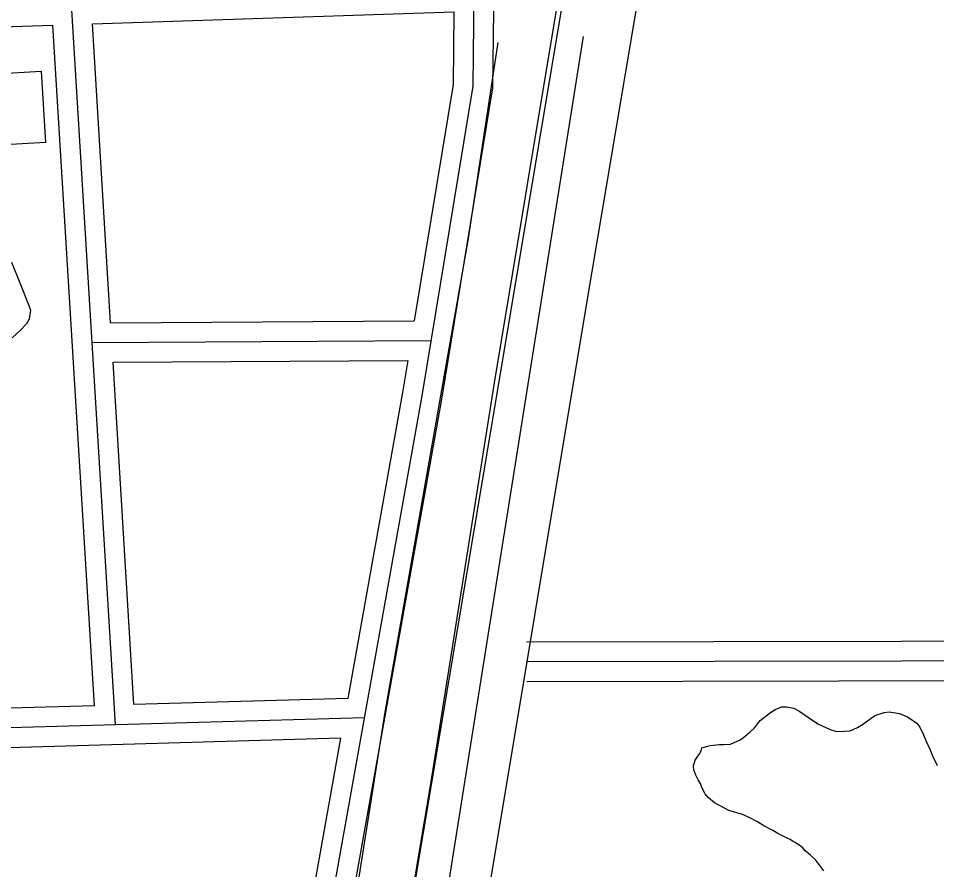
# Model space of a CAD drawing. Extents: x 3313442 to 3351311, y 721974 to 747360.
# Drawn here: x 3328908 to 3329605, y 738138 to 738784 of the extents above; entities that cross this region are included whole.
import ezdxf

# ---------------------------------------------------------------- set-up
doc = ezdxf.new("R2010")
doc.units = 0
for name, color, linetype in [('V-BLDG-OTLN', 7, 'Continuous'), ('V-RAIL-TRAK', 7, 'Continuous'), ('V-ROAD-CNTR', 7, 'Continuous'), ('V-SITE-VEGE', 7, 'Continuous'), ('V-TOPO-SHOR', 7, 'Continuous')]:
    doc.layers.add(name, color=color, linetype=linetype)

msp = doc.modelspace()

# ---------------------------------------------------------------- linework, layer by layer
at = {"layer": 'V-BLDG-OTLN'}
msp.add_lwpolyline([(3328928.42, 738689.93), (3328844.38, 738685), (3328840.38, 738753.38), (3328885.37, 738756.02), (3328886.2, 738741.77), (3328925.25, 738744.06)], close=True, dxfattribs=at)
at = {"layer": 'V-RAIL-TRAK'}
for points in [[(3329220.84, 738203.21), (3329269.06, 738507.52), (3329318.84, 738805.81)], [(3328890.29, 736217.51), (3328913.14, 736354.4), (3328944.61, 736541.75), (3328978.22, 736744.48), (3329038.13, 737103.11), (3329041.14, 737123.02), (3329043.96, 737136.83), (3329077.1, 737341.37), (3329114.59, 737566.73), (3329132.23, 737677.36), (3329145.4, 737752.49), (3329180.52, 737964.28), (3329220.84, 738203.21)]]:
    msp.add_lwpolyline(points, dxfattribs=at)
at = {"layer": 'V-ROAD-CNTR'}
for points in [[(3328671.05, 734875.94), (3328690.14, 734993.84), (3328999.64, 736881.81), (3329336.31, 738887.08), (3329520.24, 740040.38)], [(3329516.7, 739622.75), (3329339.4, 738571.08), (3328978.69, 736404.52), (3328911.52, 735969.25)], [(3329253.59, 738804.51), (3329252.71, 738732.68), (3329214.11, 738497.64), (3329131.15, 738033.74), (3329068.24, 737683.6)], [(3328981.43, 738247.94), (3328948.09, 738794.45)], [(3328964, 738779.97), (3329238.4, 738789)], [(3329268.41, 738789.99), (3329267.7, 738731.37), (3329228.89, 738495.1), (3329145.91, 738031.09), (3329086.29, 737699.25)], [(3329238.4, 738789), (3329237.73, 738733.99), (3329208.26, 738554.58)], [(3328609.27, 738768.29), (3328934, 738778.98)], [(3328965.52, 738262.49), (3328934, 738778.98)], [(3328977.84, 738553.14), (3328964, 738779.97)], [(3328977.84, 738553.14), (3329208.26, 738554.58)], [(3328963.73, 738538.05), (3329221.01, 738539.65)], [(3328979.67, 738523.15), (3329203.33, 738524.54)], [(3328995.52, 738263.35), (3328979.67, 738523.15)], [(3329203.33, 738524.54), (3329199.33, 738500.18), (3329157.8, 738267.99)], [(3329293.56, 738310.94), (3330004.3, 738312.34)], [(3329293.59, 738295.94), (3330004.33, 738297.34)], [(3329293.62, 738280.94), (3330004.36, 738282.34)], [(3329157.8, 738267.99), (3328995.52, 738263.35)], [(3328965.52, 738262.49), (3328864.47, 738259.59)], [(3329170.42, 738253.35), (3328864.9, 738244.6)], [(3329152.41, 738237.83), (3328865.33, 738229.6)], [(3329152.41, 738237.83), (3329116.38, 738036.38), (3329105.73, 737977.11)]]:
    msp.add_lwpolyline(points, dxfattribs=at)
at = {"layer": 'V-SITE-VEGE'}
for points in [[(3328902.72, 738599.13), (3328908.97, 738583.28), (3328915.83, 738566.21), (3328917.08, 738562.55), (3328915.92, 738555.82), (3328914.11, 738552.14), (3328909.26, 738547.2), (3328903.19, 738541.65)], [(3329518.99, 738137.15), (3329513.07, 738145.37), (3329508.9, 738149.13), (3329504.74, 738152.54), (3329503, 738154.94), (3329497.45, 738158.69), (3329495.38, 738159.7), (3329493.64, 738161.07), (3329491.22, 738162.08), (3329484.3, 738165.47), (3329480.49, 738167.85), (3329473.57, 738171.24), (3329468.72, 738174.31), (3329461.8, 738178.04), (3329457.31, 738180.07), (3329446.94, 738183.09), (3329440.37, 738186.48), (3329436.21, 738188.86), (3329431.36, 738192.96), (3329428.92, 738195.7), (3329426.47, 738200.5), (3329425.41, 738203.59), (3329423.67, 738206.34), (3329421.92, 738209.77), (3329420.5, 738213.9), (3329420.14, 738216.99), (3329421.48, 738221.14), (3329422.84, 738223.56), (3329424.89, 738226.33), (3329425.9, 738228.41), (3329426.57, 738230.48), (3329430.7, 738231.89), (3329433.11, 738232.26), (3329440, 738233), (3329443.1, 738233.03), (3329448.26, 738233.42), (3329455.47, 738236.58), (3329458.22, 738238.32), (3329463.01, 738242.49), (3329466.43, 738245.62), (3329470.86, 738251.17), (3329478.74, 738257.44), (3329482.17, 738259.53), (3329486.97, 738261.64), (3329491.11, 738261.67), (3329496.29, 738260.68), (3329500.09, 738258.64), (3329507.37, 738253.53), (3329514.65, 738248.77), (3329523.98, 738244.36), (3329528.82, 738243.02), (3329534.68, 738243.07), (3329539.15, 738243.45), (3329544.65, 738245.91), (3329548.42, 738248.35), (3329557.67, 738254.97), (3329564.89, 738257.44), (3329568.68, 738257.82), (3329576.61, 738256.5), (3329582.49, 738254.14), (3329589.77, 738249.37), (3329591.86, 738246.28), (3329594.66, 738240.45), (3329596.42, 738235.98), (3329599.57, 738229.46), (3329601.69, 738223.96), (3329605.19, 738217.1)]]:
    msp.add_lwpolyline(points, dxfattribs=at)
at = {"layer": 'V-TOPO-SHOR'}
for points in [[(3329336.55, 738770.23), (3329246.51, 738204.36), (3329192.67, 737866.75)], [(3329126.1, 737875.77), (3329186.22, 738257.5), (3329249.25, 738615.47), (3329271.84, 738765.81)]]:
    msp.add_lwpolyline(points, dxfattribs=at)

doc.saveas('drawing.dxf')
